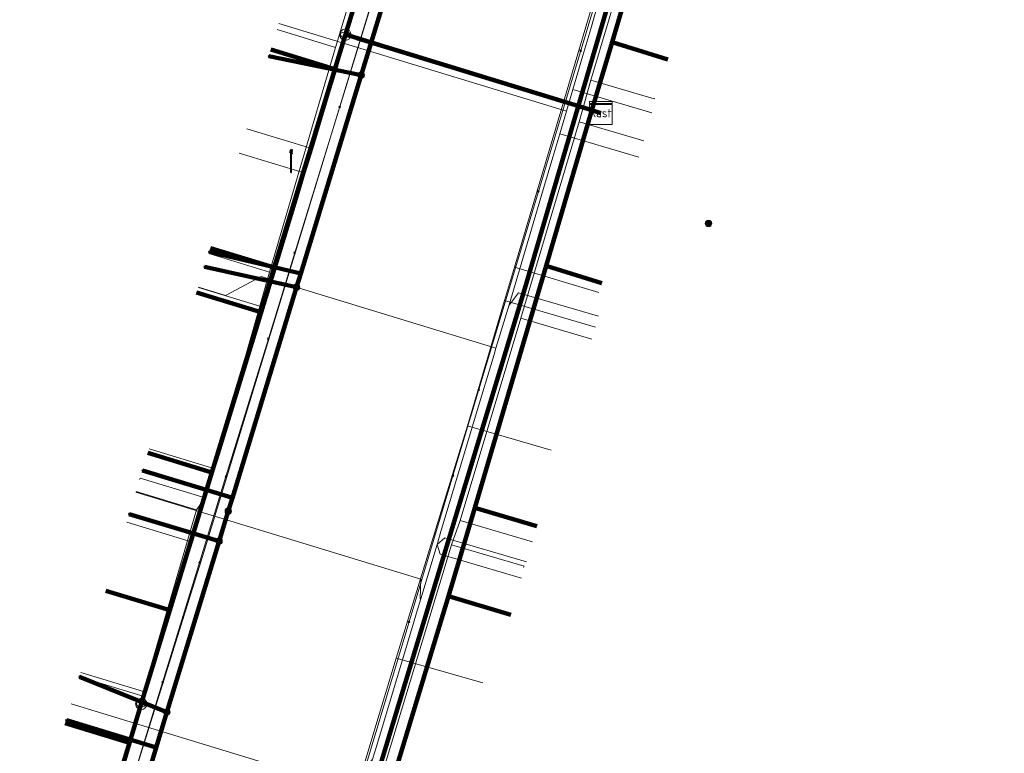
# Model space of a CAD drawing. Extents: x 152558 to 154479, y 462974 to 463683.
# Tile 339 of 638: x 154110 to 154144, y 463257 to 463283. Entities that reach past the tile are written whole.
import ezdxf
from ezdxf.enums import TextEntityAlignment as Align
from ezdxf.lldxf.tags import DXFTag

# ---------------------------------------------------------------- set-up
doc = ezdxf.new("R2010")
doc.units = 0
doc.header["$LTSCALE"] = 0.2
doc.layers.get('0').update_dxf_attribs({"linetype": 'CONTINUOUS'})
for name, color, linetype, lineweight in [('B-RO-KL-DATA_COAXIAAL_17_ZIGGO BV-G', 90, 'KL-DATA-N', 18), ('B-RO-KL-DATA_COAXIAAL_7_ZIGGO BV-G', 90, 'KL-DATA-N', 18), ('B-RO-KL-DATA_DUCT_ZIGGO BV-G', 90, 'CONTINUOUS', 100), ('B-RO-KL-DATA_HULPSTUK_KPN BV-S', 90, 'CONTINUOUS', 25), ('B-RO-KL-DATA_HULPSTUK_ZIGGO BV-S', 90, 'CONTINUOUS', 25), ('B-RO-KL-DATA_KABELBED_KPN BV-G', 90, 'CONTINUOUS', 100), ('B-RO-KL-DATA_KABELBED_ZIGGO BV-G', 90, 'CONTINUOUS', 100), ('B-RO-KL-DATA_MANTELBUIS_ZIGGO BV-G', 90, 'CONTINUOUS', 100), ('B-RO-KL-DATA_REGGEFIBER OPERATOR BV-G', 90, 'KL-DATA-N', 18), ('B-RO-KL-ET_LS_400 V_STEDIN NETBEHEER BV-G', 190, 'KL-LS-N', 18), ('B-RO-KL-ET_LS_GEMEENTE AMERSFOORT-S', 190, 'CONTINUOUS', 25), ('B-RO-KL-GAS_LD_PE_32_0.1 BAR_STEDIN NETBEHEER BV-G', 50, 'KL-GAS-LD-N', 18), ('B-RO-KL-GAS_LD_PVC_63_0.1 BAR_STEDIN NETBEHEER BV-G', 50, 'KL-GAS-LD-N', 18), ('B-RO-KL-WATER_100_VITENS-G', 170, 'KL-WATER-N', 18), ('B-RO-KL-WATER_HULPSTUK_VITENS-S', 170, 'CONTINUOUS', 25)]:
    doc.layers.add(name, color=color, linetype=linetype, lineweight=lineweight)
doc.styles.add('NLCS-ISO', font='NLCS-ISO.ttf')
tags = doc.linetypes.add('KL-DATA-N', pattern='A,4,-1,[101,NLCS.SHX,S=0.5,R=0,X=0,Y=0],-1,4,-1,["D",Standard,S=1,R=0,X=-0.25,Y=-0.5],-1.5', length=12.5).pattern_tags.tags
tags[18] = DXFTag(74, 10)
tags = doc.linetypes.add('KL-GAS-LD-N', pattern='A,4,-1,[69,NLCS.SHX,S=0.5,R=0,X=0,Y=0],-1,4,-1,["L",Standard,S=1,R=0,X=0.25,Y=-0.5],-2', length=13).pattern_tags.tags
tags[18] = DXFTag(74, 10)
tags = doc.linetypes.add('KL-LS-N', pattern='A,4,-1,[103,NLCS.SHX,S=0.75,R=0,X=0,Y=0],-1,4,-1,["L",Standard,S=1,R=0,X=0,Y=-0.5],-2', length=13).pattern_tags.tags
tags[18] = DXFTag(74, 10)
doc.linetypes.add('KL-WATER-N', pattern='A,7,-0.5,[168,NLCS.SHX,S=0.75,R=0,X=0.75,Y=0],-2', length=9.5)

# ---------------------------------------------------------------- blocks, each defined once
blk = doc.blocks.new('SKL-WTB_HULP_OVERLENGTE-SO')
at = {"color": 0, "linetype": 'ByBlock', "lineweight": 18}
for centre, radius in [((0, 0), 1), ((-0.42, 0), 0.417), ((0.42, 0), 0.417)]:
    blk.add_circle(centre, radius, dxfattribs=at)
at = {"color": 0, "linetype": 'ByBlock', "lineweight": 18, "style": 'NLCS-ISO', "flags": 1}
for tag, p in [('TYPE', (1.5, 0)), ('LABEL', (1.5, -1.5)), ('OMSCHRIJVING', (1.5, -3))]:
    blk.add_attdef(tag, p, '', height=1, dxfattribs=at)
blk = doc.blocks.new('SKL-WTB_HULP_KAST-SO')
at = {"color": 0, "linetype": 'ByBlock', "lineweight": 18}
for points in [[(-2, 2), (2, 2), (2, 1.68), (-2, 1.68)], [(-2, 1.52), (2, 1.52), (2, -2), (-2, -2)]]:
    blk.add_lwpolyline(points, close=True, dxfattribs=at)
at = {"color": 0, "linetype": 'ByBlock', "lineweight": 18, "style": 'NLCS-ISO'}
blk.add_text('kast', height=1.5, dxfattribs=at).set_placement((0, 0), align=Align.MIDDLE_CENTER)
at = {"color": 0, "linetype": 'ByBlock', "lineweight": 18, "style": 'NLCS-ISO', "flags": 1}
for tag, p in [('TYPE', (2.5, 0)), ('LABEL', (2.5, -1.5)), ('OMSCHRIJVING', (2.5, -3))]:
    blk.add_attdef(tag, p, '', height=1, dxfattribs=at)
blk = doc.blocks.new('SKL-WTB_HULP_OVERIG-SO')
at = {"color": 0, "linetype": 'ByBlock', "lineweight": 18}
for points in [[(-0.14, 0.14), (0.14, -0.14)], [(0.14, 0.14), (-0.14, -0.14)]]:
    blk.add_lwpolyline(points, dxfattribs=at)
at = {"color": 0, "linetype": 'ByBlock', "lineweight": 18, "style": 'NLCS-ISO', "flags": 1}
for tag, p in [('TYPE', (1.5, 0)), ('LABEL', (1.5, -1.5)), ('OMSCHRIJVING', (1.5, -3))]:
    blk.add_attdef(tag, p, '', height=1, dxfattribs=at)
blk = doc.blocks.new('SKL-WTB_HULP_MOF-SO')
at = {"linetype": 'ByBlock', "lineweight": 18}
h = blk.add_hatch(color=0, dxfattribs=at)
h.dxf.hatch_style = 1
h.paths.add_polyline_path([(-0.5625, 0, 1), (0.5625, 0, 1)])
at = {"color": 0, "linetype": 'ByBlock', "lineweight": 18}
blk.add_circle((0, 0), 0.5625, dxfattribs=at)
at = {"color": 0, "linetype": 'ByBlock', "lineweight": 18, "style": 'NLCS-ISO', "flags": 1}
for tag, p in [('TYPE', (1.5, 0)), ('LABEL', (1.5, -1.5)), ('OMSCHRIJVING', (1.5, -3))]:
    blk.add_attdef(tag, p, '', height=1, dxfattribs=at)
blk = doc.blocks.new('SKL-ET_LS_MAST-SO')
for p, q in [((-0.05, 2.07), (0.05, 2.07)), ((-0.05, -2), (0.05, -2))]:
    blk.add_line(p, q)
for points in [[(-0.18, 1.76), (-0.22, 1.76), (-0.22, 1.84), (-0.18, 1.84), (-0.18, 1.79)], [(-0.18, 1.79), (-0.05, 1.79)], [(-0.18, 1.76), (-0.05, 1.76)], [(-0.05, -2), (-0.05, 2.07)], [(0.05, -2), (0.05, 2.07)], [(0.18, 1.92), (0.05, 1.92)], [(0.18, 1.89), (0.05, 1.89)], [(0.18, 1.89), (0.22, 1.89), (0.22, 1.97), (0.18, 1.97), (0.18, 1.92)], [(-0.18, 1.49), (-0.22, 1.49), (-0.22, 1.57), (-0.18, 1.57), (-0.18, 1.52)], [(-0.18, 1.52), (-0.05, 1.52)], [(-0.18, 1.49), (-0.05, 1.49)], [(0.18, 1.66), (0.05, 1.66)], [(0.18, 1.63), (0.05, 1.63)], [(0.18, 1.39), (0.05, 1.39)], [(0.18, 1.36), (0.05, 1.36)], [(0.18, 1.63), (0.22, 1.63), (0.22, 1.71), (0.18, 1.71), (0.18, 1.66)], [(0.18, 1.36), (0.22, 1.36), (0.22, 1.44), (0.18, 1.44), (0.18, 1.39)]]:
    blk.add_lwpolyline(points)

msp = doc.modelspace()

# ---------------------------------------------------------------- linework, layer by layer
at = {"layer": 'B-RO-KL-DATA_COAXIAAL_17_ZIGGO BV-G', "flags": 128}
for points in [[(154029.423, 463067.701), (154029.759, 463068.216), (154030.431, 463067.778), (154032.513, 463066.421), (154034.757, 463064.958), (154035.105, 463064.731), (154035.088, 463064.739), (154037.116, 463063.552), (154038.186, 463062.976), (154039.185, 463062.438), (154041.293, 463061.398), (154042.618, 463060.802), (154043.436, 463060.434), (154045.612, 463059.547), (154049.426, 463058.097), (154049.598, 463058.048), (154053.749, 463056.86), (154054.222, 463056.717), (154055.179, 463056.426), (154062.379, 463054.242), (154063.034, 463054.043), (154063.416, 463053.927), (154065.581, 463064.581), (154065.683, 463065.086), (154065.733, 463065.331), (154065.783, 463065.576), (154066.035, 463066.813), (154066.141, 463067.338), (154067.908, 463073.246), (154068.235, 463074.339), (154068.378, 463074.818), (154069.069, 463077.126), (154069.557, 463078.757), (154071.085, 463083.865), (154073.364, 463091.552), (154074.202, 463094.379), (154075.223, 463097.823), (154075.892, 463100.08), (154076.49, 463102.097), (154076.747, 463102.964), (154077.918, 463106.914), (154078.281, 463108.137), (154078.839, 463110.019), (154078.979, 463110.486), (154080.627, 463115.995), (154082.046, 463120.735), (154082.419, 463121.982), (154084.628, 463129.363), (154085.76, 463133.145), (154087.15, 463137.791), (154087.208, 463137.986), (154089.173, 463144.55), (154090.892, 463150.296), (154091.248, 463151.484), (154093.273, 463158.25), (154093.961, 463160.549), (154094.978, 463163.947), (154097.098, 463171.032), (154098.485, 463175.667), (154099.623, 463179.468), (154099.852, 463180.234), (154101.902, 463187.084), (154102.176, 463188), (154102.218, 463188.14), (154102.339, 463188.546), (154103.573, 463192.668), (154104.95, 463197.267), (154105.35, 463198.604), (154105.692, 463199.745), (154106.347, 463201.907), (154107.668, 463206.268), (154109.986, 463213.926), (154112.009, 463220.604), (154112.984, 463224.011), (154113.107, 463224.444), (154113.176, 463224.684), (154113.245, 463224.924), (154113.314, 463225.164), (154113.383, 463225.404), (154113.752, 463226.697), (154114.681, 463229.943), (154114.925, 463230.798), (154115.069, 463231.3), (154116.966, 463237.403), (154117.855, 463240.265), (154118.861, 463243.503), (154119.375, 463245.238), (154120.117, 463247.745), (154120.83, 463250), (154121.727, 463252.934), (154122.93, 463256.871), (154124.576, 463262.255), (154124.763, 463262.888), (154125.681, 463266.002), (154128.19, 463274.512), (154129.486, 463278.909), (154129.801, 463279.979), (154130, 463280.653), (154130.509, 463282.378), (154132.517, 463289.187), (154133.79, 463293.506), (154135.205, 463298.304), (154138.408, 463309.168), (154140.696, 463316.923), (154141.004, 463317.969), (154142.06, 463321.549), (154143.28, 463325.687), (154145.538, 463333.347), (154145.833, 463334.348), (154146.358, 463336.128), (154153.347, 463335.311), (154160.381, 463335.067), (154167.181, 463335.385), (154167.411, 463335.396), (154168.811, 463335.576), (154168.413, 463334.85), (154168.17, 463334.406), (154168.055, 463334.197), (154167.746, 463333.633), (154167.455, 463333.103), (154167.402, 463333.006), (154167.318, 463332.853), (154167.079, 463332.418), (154166.84, 463331.982), (154167.495, 463331.589), (154167.996, 463331.289), (154168.335, 463331.085), (154168.284, 463330.999)], [(154121.26, 463222.009), (154121.106, 463221.509), (154119.049, 463222.143), (154118.004, 463222.465), (154117.14, 463222.731), (154115.992, 463223.085), (154113.804, 463223.758), (154112.984, 463224.011), (154113.107, 463224.444), (154113.176, 463224.684), (154113.245, 463224.924), (154113.314, 463225.164), (154113.383, 463225.404), (154113.752, 463226.697), (154114.681, 463229.943), (154114.925, 463230.798), (154115.069, 463231.3), (154116.966, 463237.403), (154117.855, 463240.265), (154118.861, 463243.503), (154119.375, 463245.238), (154120.117, 463247.745), (154120.83, 463250), (154121.727, 463252.934), (154122.93, 463256.871), (154124.576, 463262.255), (154124.763, 463262.888), (154125.681, 463266.002), (154128.19, 463274.512), (154129.486, 463278.909), (154129.801, 463279.979), (154130, 463280.653), (154130.509, 463282.378), (154132.517, 463289.187), (154133.79, 463293.506), (154135.205, 463298.304), (154138.408, 463309.168), (154140.696, 463316.923), (154141.004, 463317.969), (154142.06, 463321.549), (154143.28, 463325.687), (154145.538, 463333.347), (154145.833, 463334.348), (154146.358, 463336.128), (154153.347, 463335.311), (154160.381, 463335.067), (154167.181, 463335.385), (154167.411, 463335.396), (154168.811, 463335.576), (154168.413, 463334.85), (154168.17, 463334.406), (154168.055, 463334.197), (154167.746, 463333.633), (154167.455, 463333.103), (154167.402, 463333.006), (154167.318, 463332.853), (154167.079, 463332.418), (154166.84, 463331.982), (154167.495, 463331.589), (154167.996, 463331.289), (154168.335, 463331.085), (154168.284, 463330.999)], [(154120.958, 462987.819), (154120.001, 462988.092), (154120.028, 462988.188), (154120.055, 462988.284), (154120.083, 462988.38), (154120.138, 462988.573), (154119.942, 462988.629), (154115.31, 462989.247), (154114.779, 462989.398), (154117.263, 462997.747), (154117.277, 462997.795), (154117.353, 462998.048), (154118.486, 463001.854), (154119.86, 463003.272), (154120.988, 463004.21), (154121.556, 463004.721), (154121.981, 463005.428), (154129.22, 463033.412), (154129.153, 463033.787), (154128.861, 463034.161), (154128.4, 463034.481), (154130.728, 463033.802), (154132.44, 463033.303), (154132.972, 463033.148), (154133.217, 463033.077), (154133.554, 463032.979), (154134.362, 463035.752), (154135.133, 463043.855), (154135.128, 463043.856), (154126.108, 463046.44), (154100.207, 463054.123), (154097.399, 463054.694), (154067.442, 463063.942), (154067.032, 463064.437), (154066.649, 463064.812), (154066.348, 463065.256), (154066.14, 463065.75), (154066.035, 463066.276), (154066.035, 463066.813), (154066.141, 463067.338), (154067.908, 463073.246), (154068.235, 463074.339), (154068.378, 463074.818), (154069.069, 463077.126), (154069.557, 463078.757), (154071.085, 463083.865), (154073.364, 463091.552), (154074.202, 463094.379), (154075.223, 463097.823), (154075.892, 463100.08), (154076.49, 463102.097), (154076.747, 463102.964), (154077.918, 463106.914), (154078.281, 463108.137), (154078.839, 463110.019), (154078.979, 463110.486), (154080.627, 463115.995), (154082.046, 463120.735), (154082.419, 463121.982), (154084.628, 463129.363), (154085.76, 463133.145), (154087.15, 463137.791), (154087.208, 463137.986), (154089.173, 463144.55), (154090.892, 463150.296), (154091.248, 463151.484), (154093.273, 463158.25), (154093.961, 463160.549), (154094.978, 463163.947), (154097.098, 463171.032), (154098.485, 463175.667), (154099.623, 463179.468), (154099.852, 463180.234), (154101.902, 463187.084), (154102.176, 463188), (154102.218, 463188.14), (154102.339, 463188.546), (154103.573, 463192.668), (154104.95, 463197.267), (154105.35, 463198.604), (154105.692, 463199.745), (154106.347, 463201.907), (154107.668, 463206.268), (154109.986, 463213.926), (154112.009, 463220.604), (154112.984, 463224.011), (154113.107, 463224.444), (154113.176, 463224.684), (154113.245, 463224.924), (154113.314, 463225.164), (154113.383, 463225.404), (154113.752, 463226.697), (154114.681, 463229.943), (154114.925, 463230.798), (154115.069, 463231.3), (154116.966, 463237.403), (154117.855, 463240.265), (154118.861, 463243.503), (154119.375, 463245.238), (154120.117, 463247.745), (154120.83, 463250), (154121.727, 463252.934), (154122.93, 463256.871), (154124.576, 463262.255), (154124.763, 463262.888), (154125.681, 463266.002), (154128.19, 463274.512), (154129.486, 463278.909), (154129.801, 463279.979), (154130, 463280.653), (154130.509, 463282.378), (154132.517, 463289.187), (154133.79, 463293.506), (154135.205, 463298.304), (154138.408, 463309.168), (154140.696, 463316.923), (154141.004, 463317.969), (154142.06, 463321.549), (154143.28, 463325.687), (154145.538, 463333.347), (154147.832, 463332.656), (154150.74, 463331.14), (154156.152, 463328.32), (154158.551, 463327.07), (154162.502, 463324.904), (154162.629, 463324.835), (154162.853, 463324.712), (154163.126, 463325.209), (154163.171, 463325.292), (154163.868, 463326.562), (154165.89, 463330.249), (154166.058, 463330.556), (154166.153, 463330.729), (154166.421, 463331.217), (154166.541, 463331.436), (154166.649, 463331.633), (154166.661, 463331.655), (154166.781, 463331.874), (154167.43, 463331.512), (154167.876, 463331.244), (154168.284, 463330.999)], [(154130.119, 463279.882), (154129.801, 463279.979), (154130, 463280.653), (154130.509, 463282.378), (154132.517, 463289.187), (154133.79, 463293.506), (154135.205, 463298.304), (154138.408, 463309.168), (154140.696, 463316.923), (154141.004, 463317.969), (154140.469, 463318.129), (154134.719, 463319.845), (154134.476, 463319.917), (154135.678, 463323.942), (154133.891, 463324.475), (154132.36, 463324.932), (154131.412, 463325.287)], [(154121.26, 463222.009), (154121.106, 463221.509), (154119.049, 463222.143), (154118.004, 463222.465), (154117.14, 463222.731), (154115.992, 463223.085), (154113.804, 463223.758), (154112.984, 463224.011), (154113.107, 463224.444), (154113.176, 463224.684), (154113.245, 463224.924), (154113.314, 463225.164), (154113.383, 463225.404), (154113.752, 463226.697), (154114.681, 463229.943), (154114.925, 463230.798), (154115.069, 463231.3), (154116.966, 463237.403), (154117.855, 463240.265), (154118.861, 463243.503), (154119.375, 463245.238), (154120.117, 463247.745), (154120.83, 463250), (154121.727, 463252.934), (154122.93, 463256.871), (154124.576, 463262.255), (154124.763, 463262.888), (154125.681, 463266.002), (154128.19, 463274.512), (154129.486, 463278.909), (154129.801, 463279.979), (154130.119, 463279.882)]]:
    msp.add_lwpolyline(points, dxfattribs=at)
at = {"layer": 'B-RO-KL-DATA_COAXIAAL_7_ZIGGO BV-G', "flags": 128}
for points in [[(154130.119, 463279.882), (154129.801, 463279.979), (154130, 463280.653), (154130.509, 463282.378), (154132.517, 463289.187), (154133.79, 463293.506), (154135.205, 463298.304), (154138.408, 463309.168), (154140.696, 463316.923), (154141.004, 463317.969), (154142.895, 463310.415)], [(154130.119, 463279.882), (154129.801, 463279.979), (154130, 463280.653), (154130.509, 463282.378), (154132.517, 463289.187), (154133.79, 463293.506), (154135.205, 463298.304), (154138.408, 463309.168), (154140.362, 463308.556)], [(154130.119, 463279.882), (154129.801, 463279.979), (154128.838, 463280.274), (154121.532, 463282.516), (154121.133, 463282.638), (154123.318, 463289.801), (154123.525, 463290.479), (154125.001, 463295.318), (154126.569, 463300.46), (154128.028, 463305.246), (154128.666, 463307.335), (154126.416, 463308.021)], [(154130.119, 463279.882), (154129.801, 463279.979), (154128.838, 463280.274), (154121.532, 463282.516), (154121.133, 463282.638), (154123.318, 463289.801), (154123.525, 463290.479), (154125.001, 463295.318), (154126.569, 463300.46), (154128.028, 463305.246), (154125.779, 463305.932)], [(154130.119, 463279.882), (154129.801, 463279.979), (154128.838, 463280.274), (154121.532, 463282.516), (154121.133, 463282.638), (154123.318, 463289.801), (154123.525, 463290.479), (154125.001, 463295.318), (154126.569, 463300.46), (154124.315, 463301.147)], [(154130.119, 463279.882), (154129.801, 463279.979), (154130, 463280.653), (154130.509, 463282.378), (154132.517, 463289.187), (154133.79, 463293.506), (154135.205, 463298.304), (154137.158, 463297.692)], [(154130.119, 463279.882), (154129.801, 463279.979), (154130, 463280.653), (154130.509, 463282.378), (154132.517, 463289.187), (154133.79, 463293.506), (154135.205, 463298.304), (154137.158, 463297.692)], [(154130.119, 463279.882), (154129.801, 463279.979), (154128.838, 463280.274), (154121.532, 463282.516), (154121.133, 463282.638), (154123.318, 463289.801), (154123.525, 463290.479), (154125.001, 463295.318), (154122.747, 463296.005)], [(154130.119, 463279.882), (154129.801, 463279.979), (154130, 463280.653), (154130.509, 463282.378), (154132.517, 463289.187), (154133.79, 463293.506), (154135.745, 463292.894)], [(154130.119, 463279.882), (154129.801, 463279.979), (154128.838, 463280.274), (154121.532, 463282.516), (154121.133, 463282.638), (154123.318, 463289.801), (154123.525, 463290.479), (154121.276, 463291.165)], [(154130.119, 463279.882), (154129.801, 463279.979), (154128.838, 463280.274), (154121.532, 463282.516), (154121.133, 463282.638), (154123.318, 463289.801), (154121.069, 463290.487)], [(154130.119, 463279.882), (154129.801, 463279.979), (154130, 463280.653), (154130.509, 463282.378), (154132.517, 463289.187), (154134.473, 463288.575)], [(154130.119, 463279.882), (154129.801, 463279.979), (154130, 463280.653), (154130.509, 463282.378), (154132.517, 463289.187), (154134.473, 463288.575)], [(154130.119, 463279.882), (154129.801, 463279.979), (154128.838, 463280.274), (154121.532, 463282.516), (154121.133, 463282.638), (154120.764, 463281.429), (154118.635, 463274.445), (154118.158, 463272.88), (154116.439, 463267.243), (154114.961, 463262.397), (154113.957, 463259.103), (154113.54, 463257.736), (154112.074, 463252.93), (154111.107, 463249.758), (154109.99, 463245.995), (154109.622, 463244.756), (154108.467, 463240.865), (154107.049, 463236.088), (154106.862, 463235.457), (154105.225, 463229.821), (154104.204, 463226.304), (154103.978, 463225.525), (154102.148, 463219.225), (154099.791, 463219.921)], [(154130.119, 463279.882), (154129.801, 463279.979), (154128.838, 463280.274), (154121.532, 463282.516), (154121.133, 463282.638), (154120.764, 463281.429), (154118.635, 463274.445), (154118.158, 463272.88), (154116.439, 463267.243), (154114.961, 463262.397), (154113.957, 463259.103), (154113.54, 463257.736), (154112.074, 463252.93), (154111.107, 463249.758), (154109.99, 463245.995), (154109.622, 463244.756), (154108.467, 463240.865), (154107.049, 463236.088), (154106.862, 463235.457), (154105.225, 463229.821), (154104.204, 463226.304), (154103.978, 463225.525), (154102.148, 463219.225), (154099.791, 463219.921)], [(154130.119, 463279.882), (154129.801, 463279.979), (154128.838, 463280.274), (154121.532, 463282.516), (154121.133, 463282.638), (154120.764, 463281.429), (154118.635, 463274.445), (154118.158, 463272.88), (154116.439, 463267.243), (154114.961, 463262.397), (154113.957, 463259.103), (154113.54, 463257.736), (154112.074, 463252.93), (154111.107, 463249.758), (154109.99, 463245.995), (154109.622, 463244.756), (154108.467, 463240.865), (154107.049, 463236.088), (154106.862, 463235.457), (154105.225, 463229.821), (154104.204, 463226.304), (154103.978, 463225.525), (154101.639, 463226.216)], [(154130.119, 463279.882), (154129.801, 463279.979), (154128.838, 463280.274), (154121.532, 463282.516), (154121.133, 463282.638), (154120.764, 463281.429), (154118.635, 463274.445), (154118.158, 463272.88), (154116.439, 463267.243), (154114.961, 463262.397), (154113.957, 463259.103), (154113.54, 463257.736), (154112.074, 463252.93), (154111.107, 463249.758), (154109.99, 463245.995), (154109.622, 463244.756), (154108.467, 463240.865), (154107.049, 463236.088), (154106.862, 463235.457), (154105.225, 463229.821), (154102.899, 463230.508)], [(154130.119, 463279.882), (154129.801, 463279.979), (154128.838, 463280.274), (154121.532, 463282.516), (154121.133, 463282.638), (154120.764, 463281.429), (154118.635, 463274.445), (154118.158, 463272.88), (154116.439, 463267.243), (154114.961, 463262.397), (154113.957, 463259.103), (154113.54, 463257.736), (154112.074, 463252.93), (154111.107, 463249.758), (154109.99, 463245.995), (154109.622, 463244.756), (154108.467, 463240.865), (154107.049, 463236.088), (154106.862, 463235.457), (154105.225, 463229.821), (154102.899, 463230.508)], [(154130.119, 463279.882), (154129.801, 463279.979), (154128.838, 463280.274), (154121.532, 463282.516), (154121.133, 463282.638), (154120.764, 463281.429), (154118.635, 463274.445), (154118.158, 463272.88), (154116.439, 463267.243), (154114.961, 463262.397), (154113.957, 463259.103), (154113.54, 463257.736), (154112.074, 463252.93), (154111.107, 463249.758), (154109.99, 463245.995), (154109.622, 463244.756), (154108.467, 463240.865), (154107.049, 463236.088), (154104.738, 463236.771)], [(154130.119, 463279.882), (154129.801, 463279.979), (154128.838, 463280.274), (154121.532, 463282.516), (154121.133, 463282.638), (154120.764, 463281.429), (154118.635, 463274.445), (154118.158, 463272.88), (154116.439, 463267.243), (154114.961, 463262.397), (154113.957, 463259.103), (154113.54, 463257.736), (154112.074, 463252.93), (154111.107, 463249.758), (154109.99, 463245.995), (154109.622, 463244.756), (154108.467, 463240.865), (154107.049, 463236.088), (154104.738, 463236.771)], [(154130.119, 463279.882), (154129.801, 463279.979), (154128.838, 463280.274), (154121.532, 463282.516), (154121.133, 463282.638), (154120.764, 463281.429), (154118.635, 463274.445), (154118.158, 463272.88), (154116.439, 463267.243), (154114.961, 463262.397), (154113.957, 463259.103), (154113.54, 463257.736), (154112.074, 463252.93), (154111.107, 463249.758), (154109.99, 463245.995), (154109.622, 463244.756), (154107.285, 463245.447)], [(154130.119, 463279.882), (154129.801, 463279.979), (154128.838, 463280.274), (154121.532, 463282.516), (154121.133, 463282.638), (154120.764, 463281.429), (154118.635, 463274.445), (154118.158, 463272.88), (154116.439, 463267.243), (154114.961, 463262.397), (154113.957, 463259.103), (154113.54, 463257.736), (154112.074, 463252.93), (154111.107, 463249.758), (154109.99, 463245.995), (154107.649, 463246.687)], [(154130.119, 463279.882), (154129.801, 463279.979), (154128.838, 463280.274), (154121.532, 463282.516), (154121.133, 463282.638), (154120.764, 463281.429), (154118.635, 463274.445), (154118.158, 463272.88), (154116.439, 463267.243), (154114.961, 463262.397), (154113.957, 463259.103), (154113.54, 463257.736), (154112.074, 463252.93), (154109.82, 463253.617)], [(154130.119, 463279.882), (154129.801, 463279.979), (154128.838, 463280.274), (154121.532, 463282.516), (154121.133, 463282.638), (154120.764, 463281.429), (154118.635, 463274.445), (154118.158, 463272.88), (154116.439, 463267.243), (154114.961, 463262.397), (154113.957, 463259.103), (154113.54, 463257.736), (154111.286, 463258.423)], [(154130.119, 463279.882), (154129.801, 463279.979), (154128.838, 463280.274), (154121.532, 463282.516), (154121.133, 463282.638), (154120.764, 463281.429), (154118.635, 463274.445), (154118.158, 463272.88), (154116.439, 463267.243), (154114.961, 463262.397), (154113.957, 463259.103), (154113.54, 463257.736), (154111.286, 463258.423)], [(154130.119, 463279.882), (154129.801, 463279.979), (154128.838, 463280.274), (154121.532, 463282.516), (154121.133, 463282.638), (154120.764, 463281.429), (154118.635, 463274.445), (154118.158, 463272.88), (154116.439, 463267.243), (154114.961, 463262.397), (154112.712, 463263.083)], [(154130.119, 463279.882), (154129.801, 463279.979), (154128.838, 463280.274), (154121.532, 463282.516), (154121.133, 463282.638), (154120.764, 463281.429), (154118.635, 463274.445), (154118.158, 463272.88), (154116.439, 463267.243), (154114.185, 463267.93)], [(154130.119, 463279.882), (154129.801, 463279.979), (154128.838, 463280.274), (154121.532, 463282.516), (154121.133, 463282.638), (154120.764, 463281.429), (154118.635, 463274.445), (154118.158, 463272.88), (154115.904, 463273.567)], [(154130.119, 463279.882), (154129.801, 463279.979), (154128.838, 463280.274), (154121.532, 463282.516), (154121.133, 463282.638), (154120.764, 463281.429), (154118.635, 463274.445), (154116.386, 463275.131)], [(154130.119, 463279.882), (154129.801, 463279.979), (154128.838, 463280.274), (154121.532, 463282.516), (154121.133, 463282.638), (154120.764, 463281.429), (154118.516, 463282.115)], [(154130.119, 463279.882), (154129.801, 463279.979), (154128.838, 463280.274), (154121.532, 463282.516), (154121.133, 463282.638), (154120.764, 463281.429), (154118.516, 463282.115)], [(154130.119, 463279.882), (154129.801, 463279.979), (154130, 463280.653), (154130.509, 463282.378), (154132.467, 463281.765)], [(154130.119, 463279.882), (154129.801, 463279.979), (154129.486, 463278.909), (154128.19, 463274.512), (154125.681, 463266.002), (154124.763, 463262.888), (154124.576, 463262.255), (154122.93, 463256.871), (154121.727, 463252.934), (154120.83, 463250), (154120.117, 463247.745), (154119.375, 463245.238), (154118.861, 463243.503), (154117.855, 463240.265), (154116.966, 463237.403), (154115.069, 463231.3), (154114.925, 463230.798), (154114.681, 463229.943), (154116.726, 463229.314)], [(154116.988, 463230.163), (154114.925, 463230.798), (154115.069, 463231.3), (154116.966, 463237.403), (154117.855, 463240.265), (154118.861, 463243.503), (154119.375, 463245.238), (154120.117, 463247.745), (154120.83, 463250), (154121.727, 463252.934), (154122.93, 463256.871), (154124.576, 463262.255), (154124.763, 463262.888), (154125.681, 463266.002), (154128.19, 463274.512), (154129.486, 463278.909), (154129.801, 463279.979), (154130.119, 463279.882)], [(154119.013, 463236.773), (154116.966, 463237.403), (154117.855, 463240.265), (154118.861, 463243.503), (154119.375, 463245.238), (154120.117, 463247.745), (154120.83, 463250), (154121.727, 463252.934), (154122.93, 463256.871), (154124.576, 463262.255), (154124.763, 463262.888), (154125.681, 463266.002), (154128.19, 463274.512), (154129.486, 463278.909), (154129.801, 463279.979), (154130.119, 463279.882)], [(154130.119, 463279.882), (154129.801, 463279.979), (154129.486, 463278.909), (154128.19, 463274.512), (154125.681, 463266.002), (154124.763, 463262.888), (154124.576, 463262.255), (154122.93, 463256.871), (154121.727, 463252.934), (154120.83, 463250), (154120.117, 463247.745), (154119.375, 463245.238), (154118.861, 463243.503), (154117.855, 463240.265), (154119.891, 463239.638)], [(154130.119, 463279.882), (154129.801, 463279.979), (154129.486, 463278.909), (154128.19, 463274.512), (154125.681, 463266.002), (154124.763, 463262.888), (154124.576, 463262.255), (154122.93, 463256.871), (154121.727, 463252.934), (154120.83, 463250), (154120.117, 463247.745), (154119.375, 463245.238), (154122.204, 463244.366)], [(154130.119, 463279.882), (154129.801, 463279.979), (154129.486, 463278.909), (154128.19, 463274.512), (154125.681, 463266.002), (154124.763, 463262.888), (154124.576, 463262.255), (154122.93, 463256.871), (154121.727, 463252.934), (154124.669, 463252.088)], [(154125.179, 463256.183), (154122.93, 463256.871), (154124.576, 463262.255), (154124.763, 463262.888), (154125.681, 463266.002), (154128.19, 463274.512), (154129.486, 463278.909), (154129.801, 463279.979), (154130.119, 463279.882)], [(154130.119, 463279.882), (154129.801, 463279.979), (154129.486, 463278.909), (154128.19, 463274.512), (154125.681, 463266.002), (154124.763, 463262.888), (154126.956, 463262.241)], [(154130.119, 463279.882), (154129.801, 463279.979), (154129.486, 463278.909), (154128.19, 463274.512), (154125.681, 463266.002), (154127.87, 463265.357)], [(154130.149, 463273.899), (154128.19, 463274.512), (154129.486, 463278.909), (154129.801, 463279.979), (154130.119, 463279.882)]]:
    msp.add_lwpolyline(points, dxfattribs=at)
at = {"layer": 'B-RO-KL-DATA_DUCT_ZIGGO BV-G', "flags": 128}
for points in [[(154113.314, 463225.164), (154114.681, 463229.943), (154114.925, 463230.798), (154116.966, 463237.403), (154117.855, 463240.265), (154119.375, 463245.238), (154120.117, 463247.745), (154121.727, 463252.934), (154122.93, 463256.871), (154124.763, 463262.888), (154125.681, 463266.002), (154128.19, 463274.512), (154129.801, 463279.979), (154130, 463280.653), (154130.509, 463282.378), (154132.517, 463289.187), (154133.79, 463293.506), (154135.205, 463298.304), (154138.408, 463309.168), (154141.004, 463317.969), (154142.06, 463321.549)], [(154141.004, 463317.969), (154138.408, 463309.168), (154135.205, 463298.304), (154133.79, 463293.506), (154132.517, 463289.187), (154130.509, 463282.378), (154130, 463280.653), (154129.801, 463279.979), (154128.19, 463274.512), (154125.681, 463266.002), (154124.763, 463262.888), (154122.93, 463256.871), (154121.727, 463252.934), (154120.117, 463247.745), (154119.375, 463245.238), (154117.855, 463240.265), (154116.966, 463237.403), (154114.925, 463230.798), (154114.681, 463229.943), (154113.314, 463225.164), (154113.245, 463224.924), (154113.176, 463224.684)], [(154117.855, 463240.265), (154119.375, 463245.238), (154120.117, 463247.745), (154121.727, 463252.934), (154122.93, 463256.871), (154124.763, 463262.888), (154125.681, 463266.002), (154128.19, 463274.512), (154129.801, 463279.979), (154130, 463280.653), (154130.509, 463282.378), (154132.517, 463289.187), (154133.79, 463293.506), (154135.205, 463298.304), (154138.408, 463309.168), (154141.004, 463317.969)], [(154141.004, 463317.969), (154138.408, 463309.168), (154135.205, 463298.304), (154133.79, 463293.506), (154132.517, 463289.187), (154130.509, 463282.378), (154130, 463280.653), (154129.801, 463279.979), (154128.19, 463274.512), (154125.681, 463266.002), (154124.763, 463262.888), (154122.93, 463256.871), (154121.727, 463252.934), (154120.117, 463247.745), (154119.375, 463245.238), (154117.855, 463240.265)], [(154141.004, 463317.969), (154138.408, 463309.168), (154135.205, 463298.304), (154133.79, 463293.506), (154132.517, 463289.187), (154130.509, 463282.378), (154130, 463280.653), (154129.801, 463279.979), (154128.19, 463274.512), (154125.681, 463266.002), (154124.763, 463262.888), (154122.93, 463256.871), (154121.727, 463252.934), (154120.117, 463247.745), (154119.375, 463245.238), (154117.855, 463240.265)], [(154113.245, 463224.924), (154113.314, 463225.164), (154114.681, 463229.943), (154114.925, 463230.798), (154116.966, 463237.403), (154117.855, 463240.265), (154119.375, 463245.238), (154120.117, 463247.745), (154121.727, 463252.934), (154122.93, 463256.871), (154124.763, 463262.888), (154125.681, 463266.002), (154128.19, 463274.512), (154129.801, 463279.979), (154130, 463280.653)]]:
    msp.add_lwpolyline(points, dxfattribs=at)
at = {"layer": 'B-RO-KL-DATA_KABELBED_KPN BV-G', "flags": 128}
for points in [[(154119.496, 463247.411), (154119.581, 463247.695), (154120.271, 463250), (154121.568, 463254.33), (154121.585, 463254.388), (154127.444, 463273.707), (154131.804, 463288.592), (154132.647, 463291.471), (154132.787, 463291.95), (154138.196, 463310.417), (154138.569, 463311.688), (154144.152, 463330.58), (154145.347, 463334.625)], [(154112.004, 463249.705), (154112.097, 463250), (154113.001, 463252.866), (154114.314, 463257.025), (154114.482, 463257.576), (154114.86, 463258.817), (154116.693, 463264.828), (154117.014, 463265.88), (154117.159, 463266.354), (154119.416, 463273.757), (154119.562, 463274.235), (154121.689, 463281.211), (154123.234, 463286.277), (154124.36, 463289.968), (154124.998, 463292.06), (154125.873, 463294.929), (154127.48, 463300.201), (154127.583, 463300.539), (154129.6, 463307.151), (154129.716, 463307.531), (154135.472, 463326.408)], [(154121.689, 463281.211), (154118.444, 463281.878)], [(154119.416, 463273.757), (154119.562, 463274.235), (154116.346, 463274.998)], [(154119.416, 463273.757), (154116.185, 463274.472)], [(154117.014, 463265.88), (154117.159, 463266.354), (154114.002, 463267.312)], [(154116.693, 463264.828), (154113.535, 463265.781)], [(154114.86, 463258.817), (154111.789, 463260.057)], [(154114.86, 463258.817), (154114.482, 463257.576), (154111.323, 463258.527)]]:
    msp.add_lwpolyline(points, dxfattribs=at)
at = {"layer": 'B-RO-KL-DATA_KABELBED_ZIGGO BV-G', "flags": 128}
for points in [[(154121.133, 463282.638), (154123.318, 463289.801)], [(154130.509, 463282.378), (154132.517, 463289.187)], [(154121.133, 463282.638), (154120.764, 463281.429)], [(154121.133, 463282.638), (154129.801, 463279.979)], [(154118.516, 463282.115), (154120.764, 463281.429)], [(154130, 463280.653), (154130.509, 463282.378)], [(154132.467, 463281.765), (154130.509, 463282.378)], [(154120.764, 463281.429), (154118.635, 463274.445)], [(154129.801, 463279.979), (154130, 463280.653)], [(154128.19, 463274.512), (154129.801, 463279.979)], [(154129.801, 463279.979), (154130.119, 463279.882)], [(154116.386, 463275.131), (154118.635, 463274.445)], [(154125.681, 463266.002), (154128.19, 463274.512)], [(154130.149, 463273.899), (154128.19, 463274.512)], [(154118.635, 463274.445), (154118.158, 463272.88)], [(154115.904, 463273.567), (154118.158, 463272.88)], [(154118.158, 463272.88), (154116.439, 463267.243)], [(154114.185, 463267.93), (154116.439, 463267.243)], [(154116.439, 463267.243), (154114.961, 463262.397)], [(154124.763, 463262.888), (154125.681, 463266.002)], [(154127.87, 463265.357), (154125.681, 463266.002)], [(154112.712, 463263.083), (154114.961, 463262.397)], [(154122.93, 463256.871), (154124.763, 463262.888)], [(154126.956, 463262.241), (154124.763, 463262.888)], [(154114.961, 463262.397), (154113.957, 463259.103)], [(154113.957, 463259.103), (154113.54, 463257.736)], [(154111.286, 463258.423), (154113.54, 463257.736)], [(154113.54, 463257.736), (154112.074, 463252.93)]]:
    msp.add_lwpolyline(points, dxfattribs=at)
at = {"layer": 'B-RO-KL-DATA_MANTELBUIS_ZIGGO BV-G', "flags": 128}
msp.add_lwpolyline([(154121.532, 463282.516), (154128.838, 463280.274)], dxfattribs=at)
at = {"layer": 'B-RO-KL-DATA_REGGEFIBER OPERATOR BV-G', "flags": 128}
for points in [[(154118.092, 463222.602), (154113.086, 463224.152), (154113.374, 463225.618), (154113.578, 463226.666), (154115.502, 463233.307), (154116.345, 463236.027), (154118.388, 463242.938), (154119.664, 463247.169), (154121.901, 463254.566), (154122.376, 463256.481), (154124.87, 463264.699), (154125.171, 463265.549), (154127.298, 463272.668), (154129.348, 463279.574), (154129.765, 463281.039), (154132.339, 463289.672), (154133.508, 463293.698), (154135.103, 463298.862), (154135.231, 463299.351), (154138.817, 463311.2), (154141.096, 463318.692), (154145.533, 463333.272)], [(154129.765, 463281.039), (154132.339, 463289.672)], [(154120.784, 463282.188), (154121.973, 463286.126)], [(154118.73, 463282.815), (154120.784, 463282.188)], [(154118.461, 463274.288), (154120.784, 463282.188)], [(154129.348, 463279.574), (154129.765, 463281.039)], [(154129.765, 463281.039), (154131.994, 463280.382)], [(154131.994, 463280.382), (154132, 463280.4)], [(154127.298, 463272.668), (154129.348, 463279.574)], [(154129.348, 463279.574), (154131.622, 463278.905)], [(154116.327, 463274.939), (154118.461, 463274.288)], [(154118.129, 463273.09), (154118.461, 463274.288)], [(154115.965, 463273.751), (154118.129, 463273.09)], [(154116.198, 463266.347), (154118.129, 463273.09)], [(154125.171, 463265.549), (154127.298, 463272.668)], [(154127.298, 463272.668), (154129.8, 463271.932)], [(154113.9, 463267), (154113.919, 463267.042)], [(154113.919, 463267.042), (154116.198, 463266.347)], [(154113.777, 463266.575), (154115.895, 463265.929)], [(154115.895, 463265.929), (154116.198, 463266.347)], [(154114.035, 463259.537), (154115.895, 463265.929)], [(154124.87, 463264.699), (154125.171, 463265.549)], [(154125.171, 463265.549), (154127.708, 463264.804)], [(154122.376, 463256.481), (154124.87, 463264.699)], [(154124.87, 463264.699), (154127.415, 463263.952)], [(154127.4, 463263.9), (154127.415, 463263.952)], [(154111.835, 463260.207), (154114.035, 463259.537)], [(154112.459, 463254.06), (154114.035, 463259.537)]]:
    msp.add_lwpolyline(points, dxfattribs=at)
at = {"layer": 'B-RO-KL-ET_LS_400 V_STEDIN NETBEHEER BV-G', "flags": 128}
for points in [[(154090.563, 463151.675), (154090.894, 463152.799), (154091.625, 463155.279), (154091.957, 463156.406), (154092.059, 463156.751), (154092.684, 463158.87), (154092.87, 463159.502), (154093.164, 463160.5), (154093.495, 463161.623), (154094.034, 463163.452), (154094.239, 463164.147), (154094.578, 463165.298), (154094.659, 463165.573), (154095.097, 463167.056), (154095.199, 463167.403), (154095.728, 463169.196), (154095.825, 463169.526), (154096.364, 463171.356), (154096.771, 463172.738), (154096.989, 463173.476), (154097.054, 463173.696), (154097.394, 463174.85), (154097.609, 463175.581), (154098.153, 463177.428), (154098.159, 463177.448), (154098.525, 463178.688), (154098.773, 463179.531), (154099.398, 463181.651), (154099.937, 463183.482), (154100.02, 463183.763), (154100.443, 463185.202), (154100.83, 463186.514), (154100.833, 463186.523), (154101.326, 463188.194), (154102.401, 463191.711), (154102.54, 463192.166), (154102.916, 463193.394), (154103.246, 463194.473), (154103.866, 463196.502), (154103.885, 463196.564), (154104.127, 463197.356), (154104.596, 463198.886), (154104.81, 463199.587), (154105.034, 463200.321), (154105.192, 463200.839), (154105.657, 463202.358), (154106.014, 463203.525), (154106.238, 463204.258), (154107.303, 463207.742), (154107.857, 463209.553), (154108.001, 463210.024), (154108.507, 463211.679), (154108.543, 463211.797), (154108.789, 463212.602), (154109.011, 463213.33), (154109.347, 463214.428), (154109.82, 463216.063), (154110.148, 463217.195), (154111.371, 463221.42), (154112.516, 463225.378), (154112.608, 463225.696), (154112.971, 463226.952), (154113.661, 463229.336), (154114.15, 463231.024), (154114.673, 463232.832), (154114.779, 463233.198), (154114.835, 463233.38), (154115.365, 463235.104), (154115.512, 463235.582), (154115.878, 463236.775), (154116.188, 463237.785), (154117.162, 463240.956), (154117.72, 463242.771), (154117.765, 463242.917), (154117.867, 463243.249), (154118.091, 463243.978), (154119.06, 463247.133), (154119.581, 463248.827), (154120.437, 463251.654), (154120.524, 463251.943), (154121.157, 463254.052), (154121.353, 463254.705), (154121.721, 463255.932), (154122.065, 463257.079), (154122.079, 463257.127), (154122.176, 463257.448), (154123.525, 463261.939), (154123.636, 463262.31), (154123.782, 463262.796), (154124.356, 463264.708), (154124.516, 463265.243), (154124.902, 463266.53), (154125.7, 463269.186), (154126.362, 463271.392), (154126.427, 463271.61), (154126.887, 463273.142), (154128.101, 463277.232), (154128.424, 463278.324), (154128.669, 463279.151), (154128.903, 463279.943), (154129.13, 463280.71), (154129.482, 463281.9), (154129.762, 463282.846), (154129.897, 463283.302), (154130.238, 463284.453), (154130.762, 463286.224), (154131.475, 463288.635), (154131.739, 463289.526), (154132.195, 463291.067), (154132.516, 463292.154), (154132.66, 463292.64), (154132.908, 463293.477), (154133.188, 463294.424), (154133.822, 463296.567), (154133.964, 463297.046), (154133.996, 463297.155), (154135.334, 463301.676), (154135.518, 463302.297), (154136.314, 463304.989), (154136.686, 463306.248), (154137.399, 463308.657), (154137.978, 463310.613), (154139.464, 463315.638), (154140.3, 463318.465), (154140.559, 463319.339), (154142.507, 463325.921), (154144.826, 463333.761), (154145.043, 463334.17), (154145.35, 463334.531), (154145.611, 463334.715), (154145.835, 463334.803), (154146.002, 463334.825), (154146.345, 463334.798), (154155.034, 463331.63), (154157.578, 463330.212), (154159.988, 463328.868), (154161.786, 463327.866), (154163.431, 463326.949), (154164.822, 463326.174), (154168.522, 463324.111), (154175.66, 463320.132)], [(154134.957, 463328.315), (154133.008, 463321.293), (154127.499, 463301.628), (154116.12, 463264.317), (154111.648, 463250), (154104.814, 463226.651)], [(154118.794, 463283.026), (154128.903, 463279.943)], [(154131.913, 463279.89), (154129.13, 463280.71)], [(154131.453, 463278.331), (154128.669, 463279.151)], [(154115.966, 463273.754), (154116.923, 463273.463), (154118.171, 463274.128), (154126.427, 463271.61)], [(154130.037, 463272.736), (154127.223, 463273.564), (154126.906, 463273.136), (154126.887, 463273.142)], [(154113.769, 463266.547), (154123.782, 463263.494), (154123.763, 463262.802), (154123.782, 463262.796)], [(154124.356, 463264.708), (154124.634, 463264.94), (154127.501, 463264.098)], [(154127.331, 463263.522), (154124.461, 463264.365), (154124.356, 463264.708)], [(154111.498, 463259.101), (154121.543, 463256.036), (154121.742, 463256.707), (154122.06, 463257.133), (154122.079, 463257.127)]]:
    msp.add_lwpolyline(points, dxfattribs=at)
at = {"layer": 'B-RO-KL-GAS_LD_PE_32_0.1 BAR_STEDIN NETBEHEER BV-G', "flags": 128}
for points in [[(154117.667, 463279.331), (154119.987, 463278.624)], [(154117.404, 463278.47), (154119.725, 463277.763)], [(154130.05, 463273.566), (154127.08, 463274.457)], [(154115.908, 463273.563), (154118.233, 463272.854)], [(154129.924, 463272.352), (154126.734, 463273.291)], [(154128.371, 463268.022), (154125.426, 463268.887)], [(154114.235, 463268.077), (154116.547, 463267.373)], [(154113.448, 463265.495), (154115.753, 463264.792)], [(154125.972, 463259.845), (154122.924, 463260.715)], [(154111.789, 463260.057), (154114.091, 463259.355)]]:
    msp.add_lwpolyline(points, dxfattribs=at)
at = {"layer": 'B-RO-KL-GAS_LD_PVC_63_0.1 BAR_STEDIN NETBEHEER BV-G', "flags": 128}
for points in [[(154136.505, 463306.236), (154135.18, 463306.636), (154128.648, 463308.445), (154128.591, 463308.239), (154128.325, 463307.497), (154128.019, 463306.632), (154127.133, 463303.595), (154127.09, 463303.448), (154126.473, 463301.336), (154126.079, 463299.987), (154125.277, 463297.239), (154125.003, 463296.301), (154123.646, 463291.456), (154123.64, 463291.433), (154122.992, 463289.122), (154122.582, 463287.657), (154121.57, 463284.042), (154121.44, 463283.578), (154120.833, 463281.411), (154120.627, 463280.732), (154119.987, 463278.624), (154119.725, 463277.763), (154119.403, 463276.702), (154118.233, 463272.854), (154118.088, 463272.381), (154116.705, 463267.886), (154116.547, 463267.373), (154115.753, 463264.792), (154115.456, 463263.828), (154114.091, 463259.355), (154114.067, 463259.276), (154113.061, 463255.896), (154113.034, 463255.804), (154112.089, 463252.631), (154111.494, 463250.673), (154110.031, 463245.948), (154109.819, 463245.264), (154109.291, 463243.56), (154109.017, 463242.675), (154107.809, 463238.775), (154107.682, 463238.366), (154106.992, 463236.068), (154106.649, 463234.923), (154105.644, 463231.574), (154105.423, 463230.836), (154104.762, 463228.633), (154104.473, 463227.671), (154103.531, 463224.532), (154103.142, 463223.235), (154102.521, 463221.153), (154102.485, 463221.031), (154100.98, 463215.935), (154100.928, 463215.759), (154100.215, 463213.345), (154099.617, 463211.318), (154098.009, 463205.864), (154098.005, 463205.852), (154097.032, 463202.536), (154096.617, 463201.121), (154096.194, 463199.681), (154095.762, 463198.208), (154094.456, 463193.759), (154094.426, 463193.655), (154092.843, 463188.342), (154092.729, 463187.961), (154092.24, 463186.33), (154091.726, 463184.612), (154090.908, 463181.88), (154090.637, 463180.975), (154089.553, 463177.356), (154089.236, 463176.29), (154088.724, 463174.564), (154088.353, 463173.314), (154087.152, 463169.266), (154086.831, 463168.182), (154086.319, 463166.456), (154086.132, 463165.825), (154084.856, 463161.511), (154084.546, 463160.461), (154084.235, 463159.407), (154083.419, 463156.644), (154081.791, 463151.126), (154081.748, 463150.978), (154081.214, 463149.155), (154080.751, 463147.574), (154079.608, 463143.669), (154079.249, 463142.445), (154078.8, 463140.91), (154078.401, 463139.53), (154077.227, 463135.455), (154076.896, 463134.306), (154076.454, 463132.769), (154075.71, 463130.187), (154074.466, 463125.868), (154073.646, 463123.022), (154073.352, 463122), (154071.513, 463116.047), (154071.495, 463115.988), (154070.923, 463114.136), (154070.518, 463112.821), (154069.407, 463109.04), (154069.079, 463107.923), (154068.515, 463106.004), (154068.207, 463104.956), (154066.914, 463100.553), (154066.698, 463099.819), (154066.153, 463097.894), (154065.625, 463096.033), (154064.992, 463093.8), (154064.57, 463092.589), (154072.533, 463090.241)], [(154111.979, 463224.28), (154112.8, 463226.997), (154113.204, 463228.41), (154114.567, 463233.184), (154115.136, 463235.175), (154115.356, 463235.945), (154115.82, 463237.57), (154115.958, 463238.054), (154116.812, 463240.766), (154117.43, 463242.73), (154118.862, 463247.277), (154119.573, 463249.627), (154120.425, 463252.446), (154120.751, 463253.525), (154121.44, 463255.806), (154122.137, 463258.111), (154122.924, 463260.715), (154123.555, 463262.774), (154124.996, 463267.479), (154125.426, 463268.887), (154126.201, 463271.497), (154126.734, 463273.291), (154127.08, 463274.457), (154128.016, 463277.611), (154129.495, 463282.593), (154130.237, 463285.093), (154130.748, 463286.819), (154131.228, 463288.452), (154132.789, 463293.759), (154133.646, 463296.672), (154134.509, 463299.585), (154135.151, 463301.725), (154136.505, 463306.236)]]:
    msp.add_lwpolyline(points, dxfattribs=at)
at = {"layer": 'B-RO-KL-WATER_100_VITENS-G', "flags": 128}
for points in [[(154104.243, 463225.837), (154104.938, 463228.096), (154105.868, 463231.118), (154107.078, 463235.053), (154108.007, 463238.075), (154109.498, 463242.924), (154110.341, 463245.665), (154111.919, 463250.795), (154113.497, 463255.924), (154114.708, 463259.86), (154116.005, 463264.076), (154116.934, 463267.098), (154118.425, 463271.946), (154119.355, 463274.968), (154120.875, 463279.91), (154120.933, 463280.098), (154122.143, 463284.033), (154123.354, 463287.968), (154124.673, 463292.255), (154125.862, 463296.12), (154127.072, 463300.055), (154128.282, 463303.99), (154129.047, 463306.472), (154129.335, 463307.406), (154135.658, 463305.491)], [(154111.993, 463224.107), (154112.571, 463226.021), (154113.33, 463228.548), (154114.75, 463233.276), (154116.21, 463238.138), (154117.67, 463243), (154118.938, 463247.22), (154120.178, 463251.349), (154121.914, 463257.128), (154123.374, 463261.99), (154124.917, 463267.127), (154125.826, 463270.155), (154127.92, 463277.127), (154129.407, 463282.079), (154131.226, 463288.134), (154132.962, 463293.913), (154133.175, 463294.623), (154134.393, 463298.887), (154136.23, 463305.318)]]:
    msp.add_lwpolyline(points, dxfattribs=at)

# ---------------------------------------------------------------- block references
at = {"layer": 'B-RO-KL-DATA_HULPSTUK_KPN BV-S', "xscale": 0.2, "yscale": 0.2, "zscale": 0.2}
for name, p in [('SKL-WTB_HULP_OVERIG-SO', (154118.444, 463281.878)), ('SKL-WTB_HULP_MOF-SO', (154121.689, 463281.211)), ('SKL-WTB_HULP_OVERIG-SO', (154121.689, 463281.211)), ('SKL-WTB_HULP_MOF-SO', (154133.9, 463276)), ('SKL-WTB_HULP_OVERIG-SO', (154116.346, 463274.998)), ('SKL-WTB_HULP_OVERIG-SO', (154116.185, 463274.472)), ('SKL-WTB_HULP_MOF-SO', (154119.416, 463273.757)), ('SKL-WTB_HULP_OVERIG-SO', (154119.416, 463273.757)), ('SKL-WTB_HULP_OVERIG-SO', (154119.416, 463273.757)), ('SKL-WTB_HULP_OVERIG-SO', (154114.002, 463267.312)), ('SKL-WTB_HULP_OVERIG-SO', (154113.535, 463265.781)), ('SKL-WTB_HULP_MOF-SO', (154117.014, 463265.88)), ('SKL-WTB_HULP_OVERIG-SO', (154117.014, 463265.88)), ('SKL-WTB_HULP_MOF-SO', (154116.693, 463264.828)), ('SKL-WTB_HULP_OVERIG-SO', (154116.693, 463264.828)), ('SKL-WTB_HULP_OVERIG-SO', (154111.789, 463260.057)), ('SKL-WTB_HULP_MOF-SO', (154114.86, 463258.817)), ('SKL-WTB_HULP_OVERIG-SO', (154111.323, 463258.527)), ('SKL-WTB_HULP_OVERIG-SO', (154114.86, 463258.817)), ('SKL-WTB_HULP_OVERIG-SO', (154114.86, 463258.817))]:
    msp.add_blockref(name, p, dxfattribs=at)
at = {"layer": 'B-RO-KL-DATA_HULPSTUK_ZIGGO BV-S', "xscale": 0.2, "yscale": 0.2, "zscale": 0.2}
for name, p in [('SKL-WTB_HULP_OVERLENGTE-SO', (154121.133, 463282.638)), ('SKL-WTB_HULP_KAST-SO', (154130.119, 463279.882)), ('SKL-WTB_HULP_OVERLENGTE-SO', (154113.957, 463259.103))]:
    msp.add_blockref(name, p, dxfattribs=at)
at = {"layer": 'B-RO-KL-ET_LS_GEMEENTE AMERSFOORT-S', "xscale": 0.2, "yscale": 0.2, "zscale": 0.2}
msp.add_blockref('SKL-ET_LS_MAST-SO', (154119.23, 463278.19), dxfattribs=at)
at = {"layer": 'B-RO-KL-WATER_HULPSTUK_VITENS-S', "xscale": 0.2, "yscale": 0.2, "zscale": 0.2}
for p in [(154129.407, 463282.079), (154120.933, 463280.098), (154127.92, 463277.127), (154119.355, 463274.968), (154118.425, 463271.946), (154125.826, 463270.155), (154116.934, 463267.098), (154124.917, 463267.127), (154116.005, 463264.076), (154123.374, 463261.99), (154114.708, 463259.86)]:
    msp.add_blockref('SKL-WTB_HULP_OVERIG-SO', p, dxfattribs=at)

doc.saveas('drawing.dxf')
